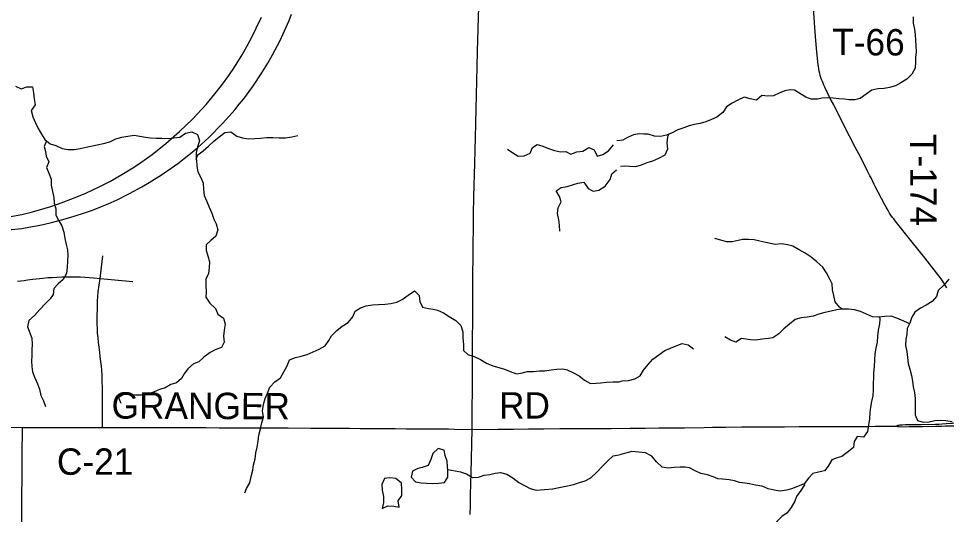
# Model space of a CAD drawing. Extents: x 0 to 34, y 0 to 22.
# Drawn here: x 6.998 to 7.997, y 16.226 to 16.759 of the extents above; entities that cross this region are included whole.
import ezdxf

# ---------------------------------------------------------------- set-up
doc = ezdxf.new("R2010")
doc.units = 0
for name, color, linetype in [('GM_X_County_Road', 7, 'Continuous'), ('GM_X_County_Road_Text', 7, 'Continuous'), ('GM_X_Interstate_Route', 7, 'Continuous'), ('GM_X_Minor_Lake', 7, 'Continuous'), ('GM_X_Minor_River', 7, 'Continuous'), ('GM_X_State_Route', 7, 'Continuous'), ('GM_X_Township_Road', 7, 'Continuous'), ('GM_X_Township_Road_Text', 7, 'Continuous')]:
    doc.layers.add(name, color=color, linetype=linetype)

msp = doc.modelspace()

# ---------------------------------------------------------------- linework, layer by layer
at = {"layer": 'GM_X_County_Road'}
msp.add_line((7.92066, 16.3206), (7.94313, 16.32082), dxfattribs=at)
for points in [[(7.94313, 16.32082), (7.9439, 16.32118), (7.94517, 16.32162), (7.9464, 16.32186), (7.94746, 16.322), (7.94994, 16.32225), (7.95326, 16.3224), (7.97023, 16.32268), (7.98501, 16.32293), (7.98925, 16.32303), (7.99267, 16.32318), (7.99701, 16.32342), (8.00154, 16.32376), (8.00281, 16.32388), (8.004, 16.32403), (8.0057, 16.32428), (8.0068, 16.32453), (8.00808, 16.32499)], [(6.73057, 16.31882), (6.73988, 16.31919), (6.74565, 16.31941), (6.75566, 16.31962), (6.76884, 16.3198), (6.79178, 16.31987), (6.82929, 16.31976), (6.851, 16.3196), (6.88446, 16.31956), (7.00191, 16.3192)], [(7.00191, 16.3192), (7.08299, 16.31927), (7.08806, 16.31933), (7.09925, 16.31927), (7.13951, 16.31931), (7.15221, 16.31927), (7.16807, 16.31921), (7.1853, 16.31915), (7.19954, 16.31911), (7.21395, 16.31906), (7.2282, 16.31901), (7.24798, 16.31894), (7.2628, 16.31888), (7.28823, 16.31878), (7.31271, 16.31868), (7.32302, 16.31861), (7.33734, 16.31852), (7.35423, 16.3184), (7.36582, 16.31832), (7.38024, 16.31823), (7.40352, 16.31807), (7.41545, 16.31799), (7.4279, 16.3179), (7.44649, 16.31778), (7.46081, 16.31768), (7.46688, 16.31764), (7.4863, 16.31717), (7.51413, 16.31757), (7.53112, 16.31748), (7.54711, 16.31773), (7.56368, 16.31781), (7.58066, 16.31806), (7.59072, 16.31814), (7.59715, 16.31822), (7.63607, 16.31822), (7.65643, 16.31855), (7.67275, 16.31872), (7.68734, 16.3188), (7.70317, 16.31888), (7.71521, 16.31905), (7.73623, 16.3193), (7.74522, 16.31946), (7.75977, 16.31981), (7.77658, 16.3199), (7.78544, 16.31995), (7.80462, 16.32005), (7.82296, 16.32015), (7.83865, 16.32023), (7.86328, 16.32036), (7.88242, 16.32046), (7.91317, 16.32053), (7.92066, 16.3206)], [(7.94313, 16.32082), (7.94468, 16.32049), (7.94619, 16.3203), (7.94878, 16.3201), (7.95707, 16.3202), (7.9715, 16.32048), (7.9854, 16.32074), (7.99213, 16.32084), (7.99623, 16.32098), (7.99857, 16.32108), (8.00144, 16.32113), (8.00403, 16.32108), (8.00526, 16.32095), (8.00624, 16.32073), (8.00705, 16.32041), (8.00808, 16.31984)]]:
    msp.add_lwpolyline(points, dxfattribs=at)
at = {"layer": 'GM_X_Interstate_Route'}
for points in [[(6.98232, 16.53149), (7.00131, 16.53361), (7.01068, 16.53523), (7.01718, 16.53648), (7.02405, 16.53786), (7.03479, 16.54023), (7.04379, 16.54261), (7.05303, 16.54523), (7.06652, 16.54948), (7.07626, 16.55285), (7.08451, 16.55597), (7.09488, 16.56022), (7.10337, 16.56397), (7.11712, 16.57109), (7.13061, 16.57821), (7.13848, 16.58283), (7.1516, 16.5912), (7.16221, 16.59832), (7.16933, 16.60357), (7.18108, 16.61269), (7.1907, 16.62068), (7.20256, 16.63155), (7.21755, 16.64654), (7.22455, 16.65429), (7.23055, 16.66116), (7.23542, 16.66716), (7.24029, 16.6729), (7.24441, 16.67853), (7.25079, 16.68727), (7.25903, 16.69976), (7.26628, 16.7115), (7.27128, 16.72025), (7.27939, 16.73587), (7.28426, 16.74611), (7.28914, 16.75735), (7.29189, 16.76397)], [(6.98727, 16.54597), (7.00118, 16.54865), (7.01128, 16.55112), (7.02014, 16.55349), (7.0324, 16.5571), (7.04363, 16.56101), (7.05682, 16.56596), (7.07001, 16.57142), (7.08526, 16.57853), (7.0966, 16.5844), (7.11092, 16.59265), (7.12246, 16.59986), (7.12926, 16.60439), (7.1417, 16.61315), (7.15634, 16.6248), (7.17118, 16.63768), (7.18519, 16.65118), (7.19992, 16.66694), (7.21105, 16.68044), (7.21744, 16.68879), (7.22414, 16.69796), (7.23032, 16.70713), (7.23846, 16.72042), (7.24393, 16.7299), (7.24939, 16.7401), (7.25382, 16.74896), (7.25928, 16.76071)]]:
    msp.add_lwpolyline(points, dxfattribs=at)
at = {"layer": 'GM_X_Minor_Lake'}
for points in [[(7.46032, 16.27225), (7.45968, 16.27728), (7.45939, 16.28315), (7.4572, 16.289), (7.45615, 16.29505), (7.44988, 16.29684), (7.44392, 16.29142), (7.44196, 16.28494), (7.43904, 16.27843), (7.43246, 16.27623)], [(7.46029, 16.27253), (7.45968, 16.27728), (7.45939, 16.28315), (7.4572, 16.289), (7.45615, 16.29505), (7.44988, 16.29684), (7.44392, 16.29142), (7.44196, 16.28494), (7.43904, 16.27843), (7.43246, 16.27623)], [(7.43246, 16.27623), (7.42794, 16.2752), (7.42194, 16.27244), (7.42054, 16.26597), (7.42517, 16.26073), (7.43143, 16.25971), (7.4373, 16.25943), (7.44335, 16.25916), (7.44997, 16.25927), (7.45639, 16.26014), (7.46026, 16.2659), (7.46032, 16.27225)], [(7.43246, 16.27623), (7.42794, 16.2752), (7.42194, 16.27244), (7.42054, 16.26597), (7.42517, 16.26073), (7.43143, 16.25971), (7.4373, 16.25943), (7.44335, 16.25916), (7.44997, 16.25927), (7.45639, 16.26014), (7.46026, 16.2659), (7.46033, 16.27273)], [(7.39189, 16.26452), (7.38906, 16.25787), (7.38925, 16.2518), (7.39076, 16.24516), (7.39095, 16.23871), (7.38944, 16.23226), (7.39568, 16.23492), (7.40193, 16.23473), (7.40779, 16.23341), (7.40665, 16.24024)], [(7.39178, 16.26426), (7.38906, 16.25787), (7.38925, 16.2518), (7.39076, 16.24516), (7.39095, 16.23871), (7.38944, 16.23226), (7.39568, 16.23492), (7.40193, 16.23473), (7.40779, 16.23341), (7.40665, 16.24024)], [(7.40665, 16.24024), (7.41043, 16.24593), (7.41043, 16.25238), (7.41024, 16.2594), (7.40419, 16.26433), (7.39738, 16.26528), (7.39168, 16.26425)], [(7.40665, 16.24024), (7.41043, 16.24593), (7.41043, 16.25238), (7.41024, 16.2594), (7.40419, 16.26433), (7.39738, 16.26528), (7.39178, 16.26426)]]:
    msp.add_lwpolyline(points, dxfattribs=at)
at = {"layer": 'GM_X_Minor_River'}
for points in [[(7.96138, 16.7613), (7.96139, 16.75446), (7.96273, 16.74799), (7.9635, 16.74172), (7.96389, 16.73602), (7.96428, 16.72993), (7.96467, 16.72366), (7.9641, 16.71757), (7.96392, 16.71282), (7.96355, 16.70597), (7.95994, 16.6995), (7.95463, 16.69417), (7.94816, 16.69036), (7.94227, 16.68693), (7.93581, 16.68502), (7.9301, 16.68425), (7.92325, 16.68387), (7.91679, 16.68215), (7.9107, 16.67796), (7.90443, 16.67338), (7.89854, 16.67186), (7.89226, 16.67185), (7.8875, 16.67279), (7.88122, 16.67317), (7.87532, 16.67354), (7.86924, 16.67391), (7.86315, 16.67371), (7.85839, 16.67257), (7.85174, 16.67256), (7.84583, 16.67464), (7.83365, 16.68223), (7.82889, 16.68261), (7.82319, 16.68165), (7.8171, 16.67917), (7.81102, 16.67631), (7.80493, 16.67573), (7.79846, 16.67668), (7.79257, 16.67172), (7.78572, 16.67286), (7.77925, 16.67475), (7.7726, 16.67151), (7.76632, 16.66846), (7.76043, 16.66446), (7.75625, 16.65837), (7.74998, 16.65342), (7.74409, 16.65075), (7.7382, 16.64827), (7.73192, 16.64655), (7.72545, 16.6454), (7.72032, 16.64406), (7.71424, 16.64196), (7.70796, 16.63967), (7.70169, 16.63624), (7.6956, 16.63395), (7.68933, 16.63261), (7.68267, 16.63299), (7.67601, 16.63488), (7.67125, 16.63507), (7.6663, 16.63544), (7.66003, 16.6341), (7.65356, 16.63124), (7.64881, 16.62857), (7.64234, 16.6278)], [(6.99422, 16.68654), (7.00051, 16.68362), (7.00653, 16.68581), (7.01258, 16.68592), (7.01383, 16.67949), (7.01451, 16.67305), (7.01575, 16.66662), (7.01114, 16.66028), (7.01315, 16.65367), (7.0161, 16.64727), (7.01885, 16.64106), (7.02255, 16.63487), (7.02606, 16.62905), (7.03162, 16.62459), (7.0379, 16.6228), (7.04457, 16.61969), (7.05102, 16.61848), (7.05764, 16.61859), (7.06406, 16.61947), (7.07065, 16.62091), (7.07743, 16.62236), (7.08233, 16.62339), (7.0893, 16.62503), (7.09589, 16.62685), (7.10246, 16.62981), (7.10885, 16.63182), (7.11527, 16.63269), (7.12206, 16.63376), (7.12831, 16.63292), (7.13457, 16.63189), (7.13951, 16.63103), (7.14576, 16.63057), (7.15218, 16.63069), (7.159, 16.63024), (7.16504, 16.6311), (7.17127, 16.63178), (7.17763, 16.63587), (7.18441, 16.63732), (7.19032, 16.63458), (7.19271, 16.62779), (7.19055, 16.62149), (7.18915, 16.61502), (7.18908, 16.60818)], [(7.18908, 16.60818), (7.1907, 16.61277), (7.19668, 16.61705), (7.20227, 16.62189), (7.20804, 16.6273), (7.21381, 16.63214), (7.21998, 16.63681), (7.2264, 16.6373), (7.23272, 16.63285), (7.2388, 16.63106), (7.24544, 16.63004), (7.25224, 16.63035), (7.25847, 16.63084), (7.26508, 16.63152), (7.2717, 16.63145), (7.27833, 16.63119), (7.28514, 16.63112), (7.29193, 16.63218), (7.29871, 16.63344)], [(7.69808, 16.63489), (7.69675, 16.63224), (7.696, 16.62559), (7.69677, 16.61874), (7.69392, 16.61227), (7.68727, 16.60865), (7.68081, 16.60579), (7.67472, 16.60407), (7.66826, 16.6016), (7.66217, 16.59988), (7.6557, 16.60006), (7.65095, 16.60043), (7.64619, 16.60024)], [(7.02606, 16.62905), (7.02779, 16.62775), (7.02525, 16.62163), (7.02685, 16.61616), (7.02751, 16.61124), (7.03026, 16.60521), (7.02772, 16.5991), (7.03029, 16.59288), (7.03267, 16.58666), (7.03298, 16.58003), (7.03442, 16.57322), (7.03566, 16.56698), (7.03615, 16.56054), (7.03796, 16.5545), (7.03771, 16.54766), (7.04121, 16.54184), (7.04415, 16.5362), (7.04635, 16.52941), (7.04741, 16.5226), (7.04904, 16.51637), (7.05046, 16.51051), (7.05075, 16.50482), (7.05022, 16.49191), (7.04921, 16.48506), (7.04592, 16.47856), (7.04033, 16.4739), (7.03569, 16.4687), (7.03504, 16.46243), (7.03191, 16.45763), (7.02633, 16.45222), (7.02057, 16.44624), (7.01483, 16.43968), (7.00887, 16.43446), (7.00728, 16.42779), (7.01204, 16.41535), (7.01234, 16.4089), (7.01207, 16.40283), (7.01199, 16.39656), (7.01172, 16.39068), (7.01182, 16.38499), (7.01268, 16.37912), (7.01524, 16.3729), (7.0182, 16.36613), (7.02038, 16.36066), (7.02182, 16.35386), (7.02457, 16.34802), (7.02657, 16.3418)], [(7.5246, 16.6188), (7.53035, 16.61492), (7.53608, 16.61122), (7.54232, 16.61152), (7.54889, 16.61467), (7.55124, 16.62078), (7.55629, 16.62372), (7.56256, 16.62193), (7.56866, 16.61938), (7.57494, 16.6174), (7.5814, 16.61581), (7.58744, 16.61629), (7.59278, 16.61354), (7.59917, 16.61593), (7.60559, 16.6168), (7.61214, 16.62071), (7.61767, 16.61796), (7.62119, 16.61138), (7.62721, 16.61301), (7.63339, 16.6171), (7.63857, 16.62345)], [(7.18908, 16.60818), (7.18948, 16.60705), (7.18959, 16.6006), (7.19083, 16.59455), (7.19416, 16.58835), (7.19672, 16.58232), (7.19684, 16.57569), (7.19771, 16.56906), (7.20047, 16.56266), (7.20304, 16.55625), (7.2058, 16.55004), (7.20819, 16.54344), (7.21073, 16.53855), (7.21236, 16.53194), (7.21021, 16.52507), (7.205, 16.52043), (7.19997, 16.51597), (7.1997, 16.5099), (7.20151, 16.50386), (7.20332, 16.49744), (7.20305, 16.49136), (7.20222, 16.4849), (7.19949, 16.47897), (7.19942, 16.47214), (7.19973, 16.46531), (7.19945, 16.45943), (7.20391, 16.45324), (7.20969, 16.44727), (7.21244, 16.44125), (7.21857, 16.4368), (7.2202, 16.43038), (7.21936, 16.4241), (7.21853, 16.41745), (7.21902, 16.41119), (7.21629, 16.40545), (7.21028, 16.40307), (7.20409, 16.40012), (7.19737, 16.39488), (7.19197, 16.38985), (7.18614, 16.38785), (7.18019, 16.38243), (7.17594, 16.37686), (7.17338, 16.37188), (7.16778, 16.36723), (7.16157, 16.36541), (7.15558, 16.36208), (7.14956, 16.36027), (7.14318, 16.35731), (7.13679, 16.35511), (7.13, 16.35423), (7.12357, 16.35412), (7.11751, 16.35458), (7.11107, 16.35485), (7.10546, 16.35153), (7.10783, 16.3455)], [(7.58082, 16.53042), (7.58051, 16.53686), (7.57965, 16.54292), (7.5784, 16.54973), (7.57886, 16.55562), (7.58215, 16.56213), (7.58054, 16.56779), (7.57702, 16.57399), (7.58226, 16.5775), (7.58886, 16.57856), (7.59544, 16.58077), (7.60033, 16.58218), (7.60674, 16.58324), (7.61121, 16.57649), (7.61675, 16.57355), (7.62278, 16.57479), (7.62951, 16.57908), (7.63488, 16.58601), (7.63666, 16.5923), (7.64169, 16.59656)], [(7.88448, 16.44647), (7.88193, 16.44879), (7.87755, 16.45468), (7.87583, 16.46133), (7.87449, 16.46742), (7.8741, 16.47388), (7.87142, 16.47958), (7.86799, 16.48585), (7.86399, 16.49174), (7.8577, 16.49744), (7.85142, 16.50275), (7.84494, 16.50674), (7.83866, 16.51054), (7.83199, 16.51433), (7.82609, 16.51584), (7.81962, 16.51679), (7.81278, 16.5164), (7.80764, 16.51715), (7.80288, 16.51829), (7.79622, 16.5198), (7.79032, 16.52112), (7.78423, 16.52169), (7.77776, 16.52168), (7.77301, 16.52053), (7.76654, 16.51919), (7.76026, 16.519), (7.75417, 16.52089), (7.7477, 16.52259)], [(7.99984, 16.47879), (7.99452, 16.47232), (7.98825, 16.4668), (7.98674, 16.46033), (7.98199, 16.455), (7.97553, 16.45081), (7.96945, 16.44757), (7.96336, 16.44357), (7.96014, 16.43805), (7.95787, 16.43158), (7.95483, 16.42568), (7.95465, 16.41922), (7.95371, 16.41446), (7.95314, 16.40762), (7.95468, 16.40115), (7.95526, 16.39469), (7.95622, 16.38803), (7.95794, 16.38195), (7.95966, 16.3753), (7.96062, 16.36921), (7.96158, 16.36294), (7.96273, 16.35686), (7.9635, 16.35039), (7.9637, 16.34412), (7.96371, 16.33936), (7.96353, 16.3329), (7.96601, 16.32663), (7.97229, 16.32492), (7.97857, 16.3255), (7.98465, 16.32665), (7.99093, 16.32723), (7.99683, 16.32667), (8.00349, 16.32572)], [(7.24136, 16.24879), (7.24316, 16.25357), (7.24702, 16.25989), (7.24842, 16.26637), (7.25001, 16.27323), (7.25085, 16.27912), (7.25244, 16.2856), (7.25346, 16.29188), (7.25467, 16.29816), (7.25569, 16.30463), (7.25653, 16.3111), (7.2583, 16.31796), (7.25989, 16.32444), (7.26167, 16.33054), (7.26042, 16.33735), (7.26143, 16.34401), (7.2634, 16.35031), (7.26576, 16.35623), (7.26848, 16.36273), (7.27367, 16.36851), (7.27984, 16.3726), (7.28332, 16.37912), (7.28718, 16.38563), (7.28953, 16.39213), (7.29591, 16.3947), (7.30231, 16.39614), (7.30871, 16.39796), (7.3151, 16.40054), (7.32167, 16.4035), (7.32784, 16.40722), (7.3319, 16.41298), (7.33465, 16.41777), (7.34042, 16.42356), (7.3462, 16.42822), (7.35274, 16.43232), (7.35775, 16.43829), (7.36029, 16.4444), (7.36608, 16.44811), (7.37229, 16.45031), (7.37889, 16.45137), (7.3855, 16.45168), (7.39249, 16.45199), (7.39872, 16.45267), (7.40513, 16.4543), (7.41094, 16.45686), (7.41729, 16.46153), (7.42421, 16.46639), (7.42921, 16.46117), (7.43008, 16.45473), (7.43284, 16.44871), (7.43929, 16.4475), (7.44422, 16.44663), (7.44897, 16.44558), (7.45545, 16.44284), (7.46157, 16.43859), (7.46864, 16.43454), (7.47404, 16.42894), (7.47623, 16.42234), (7.47635, 16.41551), (7.47704, 16.40869), (7.47697, 16.40205), (7.48177, 16.39796), (7.48862, 16.3958), (7.49548, 16.3925), (7.50179, 16.38863), (7.50846, 16.38571), (7.51511, 16.38393), (7.5212, 16.38214), (7.52748, 16.37959), (7.53396, 16.37705), (7.54075, 16.37812), (7.54564, 16.37953), (7.55245, 16.37946), (7.55906, 16.38015), (7.56473, 16.38043), (7.57133, 16.38131), (7.57775, 16.38199), (7.58398, 16.38248), (7.58873, 16.38123), (7.59541, 16.37813), (7.60151, 16.37501), (7.60746, 16.37018), (7.61377, 16.36649), (7.62, 16.36698), (7.62491, 16.36745), (7.63114, 16.36794), (7.63832, 16.36844), (7.64475, 16.36855)], [(7.95747, 16.43081), (7.95463, 16.43234), (7.94873, 16.4348), (7.94397, 16.43689), (7.93769, 16.43897), (7.93084, 16.43858), (7.92418, 16.43819), (7.91771, 16.43838), (7.91124, 16.44141), (7.90477, 16.44407), (7.89811, 16.44596), (7.89164, 16.44671), (7.88479, 16.44651), (7.87908, 16.44574), (7.873, 16.44441), (7.86615, 16.44307), (7.85969, 16.44135), (7.8536, 16.43906), (7.84732, 16.4381), (7.84086, 16.43733), (7.8342, 16.43542), (7.82812, 16.43066), (7.82204, 16.42533), (7.81672, 16.42), (7.81026, 16.4158), (7.80551, 16.41504), (7.79885, 16.41446), (7.792, 16.41331), (7.78629, 16.41368), (7.78154, 16.41425), (7.77659, 16.415), (7.77051, 16.41119), (7.76461, 16.41309), (7.75851, 16.41688)], [(7.92513, 16.43825), (7.92571, 16.43572), (7.92533, 16.43097), (7.92382, 16.42412), (7.92307, 16.41766), (7.92251, 16.41119), (7.92138, 16.40472), (7.92025, 16.39864), (7.91987, 16.39198), (7.91931, 16.38494), (7.91875, 16.3781), (7.91876, 16.37316), (7.91839, 16.36669), (7.9184, 16.35984), (7.91803, 16.35338), (7.91652, 16.34729), (7.91557, 16.34121), (7.91482, 16.33531), (7.91426, 16.32865), (7.91351, 16.32162), (7.91219, 16.31496), (7.90801, 16.30887), (7.90116, 16.30943), (7.89794, 16.3041), (7.89718, 16.29764), (7.89034, 16.29231), (7.88445, 16.28792), (7.87951, 16.28659), (7.87399, 16.2843), (7.87001, 16.27783), (7.86583, 16.27269), (7.85936, 16.27116), (7.85328, 16.26963), (7.84853, 16.26487), (7.84416, 16.25878), (7.83694, 16.25573), (7.83028, 16.25325), (7.82553, 16.25191), (7.8183, 16.25076), (7.81183, 16.25171), (7.80536, 16.25322), (7.7987, 16.25606), (7.79166, 16.25739), (7.78519, 16.25852), (7.78024, 16.25927), (7.77453, 16.26022), (7.76882, 16.26173), (7.76311, 16.26305), (7.75607, 16.2638), (7.75094, 16.26418), (7.74618, 16.26607), (7.7399, 16.26835), (7.73285, 16.26986), (7.72657, 16.27252), (7.72048, 16.27593), (7.71572, 16.27669), (7.7104, 16.27649), (7.70412, 16.2761), (7.69746, 16.27533), (7.69099, 16.27665), (7.6849, 16.28216), (7.67994, 16.28843), (7.67309, 16.29203), (7.66586, 16.29279), (7.65821, 16.29342), (7.64495, 16.28994)], [(7.64464, 16.36855), (7.64805, 16.3694), (7.65471, 16.36978), (7.66155, 16.37169), (7.66745, 16.37493), (7.67086, 16.38083), (7.6758, 16.38692), (7.68093, 16.39283), (7.69385, 16.40197), (7.70013, 16.40483), (7.70621, 16.40731), (7.71267, 16.4096), (7.71914, 16.40809), (7.72467, 16.40391)], [(7.57307, 16.2534), (7.58922, 16.25639), (7.59544, 16.25802), (7.60183, 16.26022), (7.60823, 16.26204), (7.61422, 16.26518), (7.62055, 16.27136), (7.62667, 16.27773), (7.63225, 16.28314), (7.6384, 16.28875), (7.64489, 16.29)], [(7.46006, 16.27423), (7.4679, 16.27249), (7.47397, 16.27145), (7.48025, 16.26929), (7.48674, 16.26542), (7.49336, 16.26591), (7.49918, 16.26791), (7.50541, 16.26878), (7.51125, 16.27002), (7.51691, 16.27088), (7.52375, 16.2691), (7.53006, 16.26504), (7.53658, 16.26003), (7.54288, 16.25672), (7.5488, 16.2536), (7.55526, 16.25182), (7.5733, 16.25317)], [(7.84416, 16.25878), (7.84455, 16.25764), (7.84056, 16.25136), (7.83581, 16.24489), (7.83392, 16.23994), (7.82993, 16.23328), (7.82556, 16.22738), (7.82005, 16.22338), (7.81492, 16.21862), (7.81094, 16.21272), (7.80866, 16.20664), (7.80239, 16.2013), (7.79612, 16.19825), (7.79118, 16.19558), (7.78529, 16.19234), (7.77825, 16.18853), (7.7716, 16.18472), (7.76571, 16.18072), (7.75981, 16.1771), (7.75335, 16.17367), (7.74708, 16.17138), (7.73847, 16.16916)]]:
    msp.add_lwpolyline(points, dxfattribs=at)
at = {"layer": 'GM_X_State_Route'}
msp.add_lwpolyline([(7.99777, 16.46958), (7.99568, 16.4732), (7.99379, 16.47619), (7.99164, 16.47913), (7.97669, 16.49855), (7.97412, 16.50175), (7.96038, 16.51878), (7.94191, 16.54187), (7.94051, 16.54382), (7.93929, 16.54544), (7.93746, 16.54795), (7.93609, 16.54995), (7.93436, 16.55283), (7.93242, 16.5563), (7.93111, 16.55876), (7.92366, 16.57255), (7.92051, 16.57859), (7.91948, 16.58074), (7.91757, 16.58472), (7.91606, 16.58792), (7.9149, 16.59028), (7.91196, 16.59595), (7.90672, 16.60638), (7.90319, 16.61312), (7.89901, 16.62112), (7.88726, 16.64399), (7.87593, 16.66655), (7.8721, 16.67352), (7.86633, 16.68538), (7.86518, 16.68774), (7.86439, 16.68973), (7.86361, 16.69167), (7.86271, 16.69387), (7.86198, 16.69608), (7.8613, 16.69828), (7.86077, 16.70038), (7.8603, 16.70263), (7.85972, 16.70541), (7.85936, 16.70777), (7.85909, 16.70956), (7.85773, 16.72367), (7.85642, 16.73961), (7.85427, 16.77051)], dxfattribs=at)
at = {"layer": 'GM_X_Township_Road'}
for points in [[(7.4863, 16.31717), (7.48661, 16.38255), (7.48693, 16.46634), (7.48699, 16.47632), (7.48731, 16.51042), (7.48747, 16.51752), (7.48763, 16.53256), (7.48784, 16.54884), (7.48816, 16.56757), (7.48848, 16.58017), (7.48875, 16.59164), (7.48912, 16.60344), (7.4895, 16.61774), (7.48982, 16.63188), (7.49014, 16.64618), (7.49056, 16.66214), (7.49104, 16.67713), (7.49142, 16.69224), (7.49174, 16.7075), (7.49227, 16.72442), (7.49323, 16.76049), (7.4935, 16.77143)], [(7.08806, 16.31933), (7.08802, 16.3606), (7.08783, 16.37063), (7.08759, 16.37553), (7.08724, 16.38089), (7.08689, 16.38526), (7.08631, 16.39034), (7.08567, 16.39529), (7.08509, 16.40031), (7.08444, 16.40567), (7.0838, 16.41068), (7.08334, 16.41564), (7.08287, 16.42077), (7.08264, 16.42543), (7.08252, 16.43045), (7.08246, 16.43604), (7.08258, 16.45067), (7.08287, 16.4554), (7.08311, 16.46012), (7.08357, 16.46519), (7.08544, 16.47959), (7.08858, 16.50385)], [(6.99639, 16.47683), (7.00381, 16.47765), (7.00726, 16.47802), (7.01023, 16.47843), (7.01309, 16.47878), (7.01653, 16.47924), (7.0237, 16.47994), (7.02912, 16.48053), (7.03378, 16.48087), (7.03909, 16.48122), (7.04416, 16.48146), (7.04982, 16.48158), (7.06392, 16.48128), (7.06929, 16.48099), (7.07366, 16.4807), (7.07862, 16.48029), (7.08544, 16.47959), (7.12094, 16.47627)], [(7.00058, 16.17269), (7.0009, 16.18757), (7.00111, 16.21599), (7.00131, 16.24252), (7.00151, 16.26853), (7.00173, 16.29647), (7.00185, 16.31145), (7.00191, 16.3192)], [(7.4843, 16.22573), (7.48453, 16.23585), (7.48475, 16.24572), (7.48507, 16.26002), (7.48533, 16.27), (7.4863, 16.31717)]]:
    msp.add_lwpolyline(points, dxfattribs=at)

# ---------------------------------------------------------------- texts
at = {"layer": 'GM_X_County_Road_Text'}
for s, rotation, p in [('GRANGER', 359.71563, (7.09785, 16.32889)), ('RD', 0.00001, (7.51528, 16.32888)), ('C-21', 0.00001, (7.03903, 16.26835))]:
    msp.add_text(s, height=0.028409, rotation=rotation, dxfattribs=at).set_placement(p)
at = {"layer": 'GM_X_Township_Road_Text'}
for s, rotation, p in [('T-66', 359.64652, (7.87414, 16.72007)), ('T-174', 270.27965, (7.95805, 16.63517))]:
    msp.add_text(s, height=0.028409, rotation=rotation, dxfattribs=at).set_placement(p)

doc.saveas('drawing.dxf')
